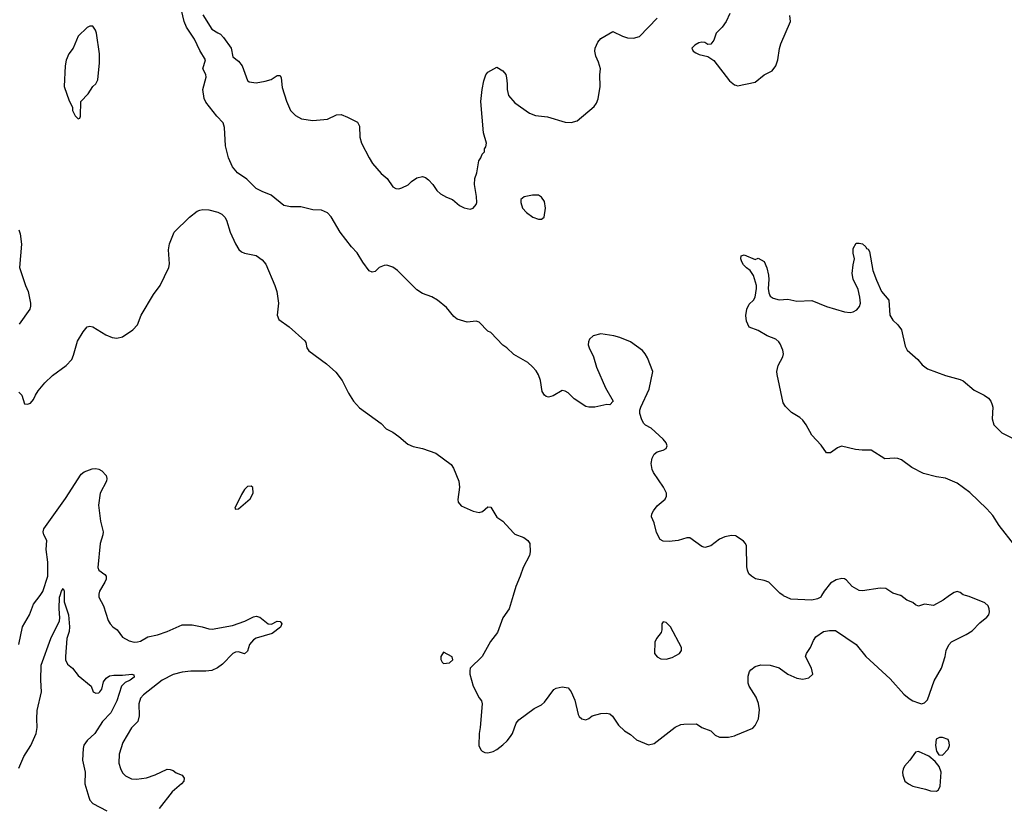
# Model space of a CAD drawing. Header units: inches. Extents: x 2134017 to 2292458, y 756222 to 916513.
# Tile 271 of 387: x 2195177 to 2201807, y 898573 to 903881. Entities that reach past the tile are written whole.
import ezdxf

# ---------------------------------------------------------------- set-up
doc = ezdxf.new("R2010")
doc.units = ezdxf.units.IN
doc.header["$MEASUREMENT"] = 0
for name, color, linetype in [('C1899', 7, 'Continuous'), ('C1990', 7, 'Continuous'), ('C2809', 7, 'Continuous'), ('C2900', 7, 'Continuous')]:
    doc.layers.add(name, color=color, linetype=linetype)

msp = doc.modelspace()

# ---------------------------------------------------------------- linework, layer by layer
at = {"layer": 'C1899', "color": 5}
for points, elevation in [([(2195170, 898837.3), (2195203.8, 898916.2), (2195250.6, 898990), (2195288.5, 899070), (2195294.6, 899110), (2195291, 899170), (2195294.5, 899225.5), (2195323.9, 899350), (2195318.6, 899430), (2195320.3, 899530), (2195386.3, 899710), (2195444.2, 899830), (2195447.7, 899850), (2195441.4, 899910), (2195445.4, 899990), (2195448.6, 900000)], 360), ([(2195170.9, 899670), (2195194.5, 899790), (2195242.6, 899870), (2195270, 899941.6), (2195313.8, 900000)], 380), ([(2195476.9, 900000), (2195476.7, 899956.7), (2195505.7, 899870), (2195512.3, 899790), (2195510, 899757.2), (2195493.8, 899710), (2195484.9, 899590), (2195486.1, 899566.1), (2195498.2, 899538.2), (2195532.4, 899510), (2195570, 899462), (2195658, 899390), (2195671.1, 899351.1), (2195690, 899341), (2195710, 899343.8), (2195716.2, 899350), (2195730.8, 899370), (2195741, 899419), (2195757.9, 899442.1), (2195782.2, 899457.8), (2195810, 899463.6), (2195870, 899462.6), (2195931.1, 899471.1), (2195945.8, 899465.8), (2195946.5, 899450), (2195920.2, 899430), (2195886.4, 899413.6), (2195861.3, 899390), (2195831.3, 899290), (2195790.7, 899210), (2195734, 899150), (2195681.8, 899070), (2195630, 899022.8), (2195609.2, 898990.8), (2195603.2, 898970), (2195599.8, 898890), (2195616.5, 898810), (2195615.2, 898730), (2195641.2, 898641.2), (2195650, 898622), (2195670, 898599.3), (2195763, 898550)], 360), ([(2195709.5, 900000), (2195710.4, 899990), (2195741.3, 899930), (2195772.7, 899832.7), (2195785.3, 899810), (2195803, 899790), (2195832.4, 899770), (2195870, 899718.4), (2195914.4, 899694.4), (2195946.7, 899686.7), (2195970, 899687), (2195990, 899691.5), (2196038.9, 899721.1), (2196105.1, 899734.9), (2196170, 899757.4), (2196270, 899803), (2196337.3, 899802.7), (2196404.9, 899790), (2196450, 899774.6), (2196473.2, 899773.2), (2196610, 899797.8), (2196692.4, 899827.6), (2196750, 899857.5), (2196770, 899862.1), (2196794.7, 899854.7), (2196850, 899809.3), (2196872.2, 899807.8), (2196910, 899827.8), (2196930, 899824.9), (2196937, 899817), (2196941.7, 899810), (2196933.6, 899786.4), (2196875.7, 899744.3), (2196770, 899713), (2196750, 899701.8), (2196725.2, 899670), (2196710, 899625.1), (2196690, 899606.6), (2196650, 899619.8), (2196630, 899618.5), (2196613, 899610), (2196543.4, 899536.6), (2196507.6, 899512.4), (2196470, 899495.1), (2196430.2, 899489.8), (2196330, 899491.3), (2196270, 899484.1), (2196210, 899468.5), (2196136.5, 899430), (2196010.4, 899330), (2195991.2, 899308.8), (2195979.2, 899270), (2195981.8, 899190), (2195971.6, 899150), (2195930, 899109.5), (2195871.1, 899008.9), (2195846.3, 898930), (2195844.9, 898870), (2195854.4, 898834.4), (2195870, 898804.9), (2195890, 898783.8), (2195930, 898765.7), (2195962.3, 898762.3), (2196030, 898771.3), (2196090, 898792.2), (2196170, 898828.9), (2196190, 898828.5), (2196210, 898821.6), (2196230, 898806), (2196270.8, 898790), (2196284.9, 898770), (2196282, 898750), (2196266, 898730), (2196202.5, 898677.5), (2196115.5, 898564.5)], 380), ([(2198499.8, 900000), (2198473.4, 899910), (2198430.4, 899849.6), (2198393.4, 899750), (2198348, 899690), (2198290, 899589.2), (2198210.8, 899510), (2198206.8, 899493.2), (2198207.7, 899470), (2198230.7, 899390), (2198270.6, 899310.6), (2198286, 899290), (2198290.8, 899270), (2198278.4, 899110), (2198270.4, 899070), (2198268.5, 898990), (2198280.9, 898960.9), (2198290.5, 898950.5), (2198310, 898942), (2198330, 898940.5), (2198364, 898950), (2198390, 898961.6), (2198430, 898993), (2198459.8, 899020.3), (2198482, 899050), (2198494.5, 899070), (2198520.7, 899139.3), (2198538.6, 899161.4), (2198642, 899238), (2198690, 899263), (2198710, 899280.5), (2198773.6, 899366.4), (2198790, 899376.4), (2198830, 899384.4), (2198870, 899377), (2198891, 899351), (2198915.3, 899295.3), (2198937.5, 899197.5), (2198944.4, 899184.4), (2198961, 899170), (2198990, 899162), (2199010, 899170.7), (2199031.6, 899188.4), (2199090, 899206), (2199127.7, 899207.7), (2199150, 899202.8), (2199167.9, 899187.9), (2199210, 899126.8), (2199250, 899087.3), (2199290, 899063), (2199330, 899028.2), (2199410, 898994.8), (2199450, 899002.8), (2199590, 899113.4), (2199629.6, 899130.4), (2199650, 899133), (2199734.6, 899134.6), (2199770.4, 899110.4), (2199830, 899087.7), (2199859.6, 899059.6), (2199890, 899044.9), (2199950, 899046), (2199990, 899054.3), (2200000, 899058.6)], 420)]:
    msp.add_lwpolyline(points, dxfattribs=dict(at, elevation=elevation))
for points, elevation in [([(2199510, 899822), (2199501, 899810), (2199501, 899770), (2199496, 899750), (2199466, 899710), (2199454.4, 899685.6), (2199451, 899610), (2199470, 899586), (2199493.7, 899573.7), (2199530, 899570.6), (2199570, 899582), (2199619, 899610), (2199633.2, 899630), (2199632.7, 899650), (2199559, 899790), (2199530, 899819)], 440), ([(2198030, 899618), (2198012, 899590), (2198012, 899570), (2198022, 899550), (2198030, 899542), (2198070, 899546), (2198093.6, 899566.4), (2198090, 899586)], 420)]:
    msp.add_lwpolyline(points, close=True, dxfattribs=dict(at, elevation=elevation))
at = {"layer": 'C1990', "color": 5}
for points, elevation in [([(2200000, 900401.5), (2199970, 900405.6), (2199924.9, 900395.1), (2199890, 900380.9), (2199830, 900335.6), (2199790, 900324.5), (2199770, 900329.5), (2199690, 900389.3), (2199670, 900389.4), (2199610, 900371.8), (2199550, 900363.6), (2199510, 900367), (2199490, 900378), (2199464.2, 900424.2), (2199449.7, 900489.7), (2199432, 900530), (2199434, 900550), (2199443.6, 900570), (2199470, 900603.8), (2199523.7, 900650), (2199531.6, 900670), (2199531.5, 900690), (2199511.1, 900730), (2199444.4, 900830), (2199434.8, 900850), (2199428.4, 900890), (2199434.8, 900925.3), (2199448.1, 900951.9), (2199470, 900968.2), (2199510, 900979.1), (2199529, 900990), (2199537, 901010), (2199529.4, 901030), (2199510, 901054.5), (2199430, 901129.2), (2199390, 901149.3), (2199380.1, 901160.1), (2199365.4, 901185.4), (2199353.6, 901226.4), (2199352.7, 901250), (2199359.3, 901270), (2199416.2, 901390), (2199440.9, 901510), (2199403.3, 901603.3), (2199389.4, 901630), (2199371.2, 901651.2), (2199290, 901709.4), (2199218.6, 901738.6), (2199178, 901750), (2199090, 901764.5), (2199038, 901750), (2199012.8, 901727.2), (2199006, 901710), (2199004.9, 901690), (2199010.4, 901670), (2199041.3, 901610), (2199059.9, 901539.9), (2199121.1, 901401.1), (2199174, 901310), (2199150, 901286), (2199130, 901288), (2199050, 901269), (2199010, 901269), (2198990, 901274), (2198910, 901325.2), (2198870, 901366), (2198850, 901378), (2198830, 901380.9), (2198770, 901345.1), (2198737.5, 901337.5), (2198721.3, 901341.3), (2198709.7, 901349.7), (2198695.4, 901375.4), (2198683.9, 901450), (2198670, 901487), (2198654, 901514), (2198630, 901541.3), (2198599.5, 901570), (2198505.1, 901625.1), (2198456.9, 901670), (2198430, 901688.2), (2198350, 901773.6), (2198330, 901781.6), (2198270, 901842.6), (2198250, 901848.2), (2198190, 901842), (2198122.7, 901862.7), (2198101, 901881), (2198050, 901942.4), (2197989.6, 901990), (2197952.8, 902012.8), (2197890, 902035.9), (2197850, 902060.7), (2197719.8, 902190), (2197690, 902212.8), (2197650, 902225.7), (2197630, 902224.7), (2197597.3, 902210), (2197570, 902184), (2197550, 902179), (2197530, 902188.7), (2197487.4, 902247.4), (2197449.7, 902310), (2197411.2, 902350), (2197334.3, 902450), (2197273.2, 902553.2), (2197250, 902580.4), (2197210, 902598), (2197150, 902599.2), (2197070, 902620.8), (2197000, 902620), (2196955.1, 902630), (2196870, 902698), (2196810, 902722.3), (2196770, 902744.5), (2196706, 902806), (2196643.8, 902850), (2196609.3, 902889.3), (2196582.2, 902950), (2196562.3, 903030), (2196555.4, 903155.4), (2196546.3, 903186.3), (2196503.9, 903230), (2196430, 903326.3), (2196419.3, 903350), (2196409.8, 903410), (2196433, 903493), (2196431.1, 903511.1), (2196409.7, 903550), (2196427, 903610), (2196390, 903672.7), (2196354.5, 903750), (2196299.6, 903830), (2196283.6, 903870), (2196265.2, 903945.2)], 420), ([(2199958, 903922), (2199934.9, 903870), (2199907, 903830), (2199867.6, 903790), (2199850, 903744), (2199830, 903716), (2199810, 903715.1), (2199790, 903726.6), (2199769.5, 903729.5), (2199750, 903724.7), (2199723, 903710), (2199703, 903690), (2199710.8, 903670), (2199730, 903658), (2199752.3, 903647.7), (2199810, 903634), (2199850, 903607.3), (2199957.3, 903470), (2199990, 903442), (2200000, 903439.1)], 420), ([(2196410, 903914.8), (2196470, 903818), (2196510, 903792), (2196530, 903784.7), (2196550, 903761), (2196601, 903690), (2196611, 903631), (2196650, 903601), (2196674.8, 903570), (2196711.1, 903471.1), (2196722, 903462), (2196770, 903456), (2196830, 903466.8), (2196870, 903478.8), (2196910, 903506), (2196930, 903504.7), (2196937.3, 903490), (2196943.4, 903423.4), (2196973.2, 903333.2), (2197001, 903270), (2197034.4, 903234.4), (2197073.7, 903213.7), (2197150, 903200.7), (2197250, 903210.6), (2197310, 903240.5), (2197342, 903242), (2197385.2, 903225.2), (2197450.4, 903190.4), (2197464.4, 903164.4), (2197466.4, 903090), (2197478.7, 903050), (2197530, 902950.4), (2197553, 902913), (2197610, 902844.9), (2197650.8, 902810), (2197690, 902754.8), (2197710, 902744), (2197730, 902740.7), (2197750, 902747.3), (2197791.8, 902768.2), (2197814, 902790), (2197850, 902814.8), (2197890, 902824.7), (2197910, 902818), (2197930, 902801), (2197958.8, 902770), (2197986, 902730), (2198010, 902707.3), (2198050, 902684.9), (2198090.3, 902670.3), (2198138.8, 902630), (2198170, 902613.4), (2198210, 902604.9), (2198230, 902611), (2198250, 902636), (2198254.3, 902650), (2198253.6, 902690), (2198239.3, 902770), (2198241.2, 902810), (2198254, 902850), (2198269, 902930), (2198282, 902950), (2198290, 902974), (2198306, 902990), (2198306, 903010), (2198314.6, 903025.4), (2198319, 903050), (2198298.9, 903118.9), (2198282.7, 903330), (2198291.1, 903410), (2198303.1, 903470), (2198316.3, 903510), (2198330, 903528.2), (2198390, 903561), (2198430, 903536.3), (2198450, 903510.7), (2198455.8, 903490), (2198460.3, 903450), (2198458.7, 903410), (2198468.7, 903370), (2198510, 903320.4), (2198610, 903250.4), (2198650, 903234.4), (2198730, 903225.5), (2198850, 903190.5), (2198890, 903188.4), (2198930, 903199.1), (2199044.9, 903295.1), (2199061.7, 903318.3), (2199072.9, 903347.1), (2199086, 903430), (2199083.6, 903510), (2199087, 903550), (2199075.3, 903595.3), (2199056.2, 903636.2), (2199049.6, 903669.6), (2199051.2, 903690), (2199070, 903730.4), (2199090, 903754.4), (2199170, 903801), (2199236, 903770), (2199270, 903759.3), (2199310, 903756.4), (2199350, 903768.7), (2199468.3, 903891.7)], 420), ([(2195171.9, 901371.9), (2195190.4, 901350.4), (2195210, 901292), (2195230, 901290.8), (2195250, 901297.3), (2195270, 901321), (2195282, 901350), (2195301.3, 901378.7), (2195345.9, 901434.1), (2195397, 901483), (2195489.7, 901550.3), (2195527, 901590), (2195539.7, 901620.3), (2195565.6, 901714.4), (2195603.3, 901776.7), (2195630, 901811.3), (2195650, 901816), (2195670, 901810.7), (2195756.5, 901756.5), (2195798.5, 901738.6), (2195830, 901733.7), (2195870, 901744.2), (2195937.6, 901790), (2195970, 901825.5), (2195995.1, 901890), (2196078.5, 902030), (2196121.7, 902090), (2196180.5, 902210), (2196185.3, 902234.7), (2196179.7, 902330), (2196184.7, 902370), (2196216.9, 902450), (2196319.5, 902550), (2196372, 902590), (2196390, 902598), (2196410, 902602.2), (2196450, 902599.7), (2196510, 902584.7), (2196538, 902570), (2196558.3, 902550), (2196569, 902530), (2196594.3, 902450), (2196630.3, 902370), (2196652.5, 902332.5), (2196670, 902316.4), (2196690, 902306.7), (2196770, 902292.4), (2196810, 902263.7), (2196833.7, 902233.7), (2196895.3, 902090), (2196907.2, 902050), (2196919.3, 901970), (2196910.6, 901890.6), (2196921.1, 901861.1), (2196990.4, 901810.4), (2197097.1, 901717.1), (2197104.5, 901704.5), (2197110.6, 901670), (2197124, 901650), (2197242, 901562), (2197305.1, 901505.1), (2197347.7, 901450), (2197390, 901364.7), (2197424, 901310), (2197464.4, 901264.4), (2197610, 901159.3), (2197644.7, 901124.7), (2197690, 901100.9), (2197730, 901073.1), (2197790, 901019.5), (2197825.2, 901005.3), (2197890, 900991.3), (2197979.3, 900959.3), (2198082.2, 900882.2), (2198098.7, 900858.7), (2198134.9, 900770), (2198137.7, 900730), (2198128.1, 900648.1), (2198130.4, 900630), (2198150, 900603.8), (2198230, 900568.4), (2198270, 900559.3), (2198292.8, 900567.2), (2198330, 900598.8), (2198350, 900596), (2198390, 900527.3), (2198430, 900501), (2198502, 900422), (2198510, 900414.8), (2198572.2, 900392.2), (2198598.8, 900370), (2198613, 900350), (2198615.2, 900295.2), (2198610.4, 900270), (2198567.3, 900190), (2198547.7, 900130), (2198518, 900062), (2198499.8, 900000)], 420), ([(2195170, 902466), (2195178.9, 902438.9), (2195189.1, 902369.1), (2195174.4, 902210), (2195214.9, 902090), (2195232.7, 902050), (2195250.5, 901970), (2195250.5, 901950), (2195244.9, 901930), (2195174, 901830)], 420), ([(2195313.8, 900000), (2195333.6, 900026.4), (2195366.5, 900130), (2195366.1, 900226.1), (2195355.6, 900310), (2195358.3, 900370), (2195339.6, 900410), (2195335.6, 900430), (2195338.7, 900450), (2195485.9, 900654.1), (2195590, 900817), (2195610, 900834.6), (2195665.1, 900854.9), (2195690, 900856.4), (2195710, 900851.6), (2195730, 900840.4), (2195757.9, 900810), (2195763.8, 900790), (2195760.7, 900770), (2195719, 900690), (2195707.3, 900610), (2195721.5, 900501.5), (2195738.9, 900430), (2195737.4, 900410), (2195719.5, 900350), (2195703.1, 900190), (2195710.7, 900170), (2195750, 900142), (2195759.3, 900130), (2195758.7, 900110), (2195750.3, 900090), (2195713.7, 900030), (2195708.7, 900010), (2195709.5, 900000)], 380), ([(2195448.6, 900000), (2195458, 900030), (2195470, 900046.8), (2195477, 900030), (2195476.9, 900000)], 360)]:
    msp.add_lwpolyline(points, dxfattribs=dict(at, elevation=elevation))
for points, elevation in [([(2195670, 903838), (2195650, 903838), (2195630, 903828), (2195571.3, 903770), (2195536, 903690), (2195506.8, 903650), (2195490.7, 903609.3), (2195482.8, 903570), (2195476, 903430), (2195510, 903334), (2195531.6, 903291.6), (2195532, 903270), (2195550, 903234), (2195570, 903214), (2195582, 903218), (2195586, 903230), (2195589.1, 903330.9), (2195638.6, 903381.4), (2195669, 903430), (2195689, 903450), (2195703.1, 903476.9), (2195713.2, 903590), (2195713.2, 903650), (2195694, 903790), (2195688, 903810)], 440), ([(2198630, 902699.5), (2198573.2, 902686.8), (2198551, 902670), (2198550.8, 902650), (2198562.8, 902610), (2198590, 902581), (2198632, 902550), (2198670, 902536), (2198690, 902536), (2198708.7, 902550), (2198718, 902610), (2198710, 902655.3), (2198690, 902685.2), (2198670, 902698)], 420), ([(2196736.4, 900736.4), (2196710, 900735.3), (2196690, 900715.3), (2196670, 900682), (2196624.7, 900590), (2196630, 900582), (2196650, 900584.7), (2196728.9, 900651.1), (2196748, 900690), (2196747.3, 900727.3)], 420)]:
    msp.add_lwpolyline(points, close=True, dxfattribs=dict(at, elevation=elevation))
at = {"layer": 'C2809', "color": 5, "elevation": 420}
for points in [[(2200000, 899058.6), (2200112.7, 899107.3), (2200130, 899123.8), (2200152.3, 899170), (2200159.4, 899230), (2200151.8, 899271.8), (2200136, 899316), (2200089.9, 899389.9), (2200082, 899410), (2200082.3, 899457.7), (2200091.4, 899488.6), (2200100.1, 899499.9), (2200130, 899521.3), (2200167, 899533), (2200230.3, 899530.3), (2200290, 899513), (2200350, 899470.7), (2200410, 899444), (2200450, 899436), (2200490, 899446), (2200518, 899470), (2200508.7, 899510), (2200468.7, 899590), (2200475.3, 899610), (2200502, 899650), (2200522, 899698), (2200538, 899722), (2200590, 899758), (2200630, 899764.7), (2200670, 899764.7), (2200810, 899671), (2200874.8, 899590), (2201038, 899438), (2201130, 899336.3), (2201165.8, 899305.9), (2201190, 899290.8), (2201230, 899276), (2201250, 899271), (2201270, 899276), (2201290, 899298), (2201334.3, 899425.7), (2201384.2, 899510), (2201409.7, 899590), (2201415.1, 899630), (2201432.5, 899667.5), (2201451.2, 899688.8), (2201550, 899737.6), (2201590, 899763.1), (2201643.1, 899816.9), (2201690, 899854), (2201701.7, 899870), (2201707.3, 899890), (2201705.7, 899910), (2201697.4, 899930), (2201675.1, 899950), (2201570, 899993), (2201545.7, 900000)], [(2200576.5, 900000), (2200570.4, 899989.6), (2200550, 899977.2), (2200510, 899969.2), (2200370, 899976.2), (2200319.1, 899999.1), (2200317.7, 900000)], [(2201439, 900000), (2201396, 899970), (2201330, 899932.7), (2201270, 899941.2), (2201230, 899929.2), (2201210, 899937.2), (2201190, 899952.7), (2201149.6, 899969.6), (2201110, 899999.3), (2201107.8, 900000)]]:
    msp.add_lwpolyline(points, dxfattribs=at)
for points in [[(2201390, 899044), (2201370, 899044), (2201347.3, 899032.7), (2201342.8, 898990), (2201350.9, 898950.9), (2201366.8, 898926.8), (2201390, 898924.7), (2201430, 898964.7), (2201438, 898990), (2201436, 899010), (2201428, 899030)], [(2201230, 898949.3), (2201210, 898945.2), (2201170.4, 898889.6), (2201134, 898850), (2201124.9, 898830), (2201120.5, 898810), (2201123, 898790), (2201137.3, 898750), (2201161, 898730), (2201190, 898716.3), (2201275.9, 898695.9), (2201310, 898683), (2201350, 898680.7), (2201364, 898690), (2201374.6, 898714.6), (2201382, 898810), (2201368.1, 898848.1), (2201341.2, 898881.2), (2201298.3, 898918.3)]]:
    msp.add_lwpolyline(points, close=True, dxfattribs=at)
at = {"layer": 'C2900', "color": 5}
for points, elevation in [([(2200000, 903439.1), (2200010, 903436.3), (2200130, 903461.1), (2200190.7, 903509.3), (2200243.5, 903536.5), (2200267.4, 903570), (2200280.9, 903610), (2200292.5, 903687.5), (2200301.5, 903718.6), (2200366.6, 903870), (2200362, 903910)], 420), ([(2201877.9, 900337.9), (2201773.1, 900473.1), (2201730, 900538.6), (2201690, 900585), (2201573.9, 900693.9), (2201490, 900757.4), (2201410, 900791.5), (2201350, 900800.3), (2201262.8, 900822.8), (2201184.1, 900864.1), (2201113.8, 900913.8), (2201090, 900923), (2201070, 900926), (2201001.8, 900921.8), (2200910, 900979.8), (2200850, 900979.1), (2200804.6, 900984.6), (2200710, 901006), (2200684.4, 900995.6), (2200637.4, 900962.6), (2200610, 900962), (2200574.6, 901014.5), (2200510, 901080.5), (2200473.3, 901150), (2200450, 901182), (2200430, 901200.5), (2200374.6, 901234.6), (2200333.2, 901273.2), (2200318.5, 901298.5), (2200276.4, 901490), (2200275.8, 901510), (2200284.7, 901550), (2200315.6, 901610), (2200319.6, 901630), (2200314.9, 901654.9), (2200297.2, 901697.2), (2200289.3, 901710), (2200268.1, 901728.1), (2200210, 901749.7), (2200150, 901786), (2200090, 901809.2), (2200070, 901848.7), (2200067.4, 901887.4), (2200072.1, 901930), (2200090, 901963.1), (2200118.7, 901990), (2200129.7, 902010), (2200139.1, 902070), (2200138, 902090), (2200117.6, 902157.6), (2200096, 902190), (2200070, 902207.8), (2200050, 902229.7), (2200038.9, 902250), (2200032, 902270), (2200035.3, 902290), (2200056.3, 902296.3), (2200130, 902266), (2200150, 902274), (2200190.5, 902250.5), (2200207.9, 902207.9), (2200218.3, 902158.3), (2200221.1, 902130), (2200216.6, 902070), (2200220.9, 902040.9), (2200230, 902017.1), (2200250, 902003.7), (2200290, 901993.8), (2200350, 901996.9), (2200410, 901983.2), (2200510, 901989.4), (2200610, 901947.2), (2200730, 901911.8), (2200770, 901908.7), (2200790, 901912.9), (2200813.7, 901926.3), (2200832.1, 901947.9), (2200838, 901970), (2200834.8, 902010), (2200822.1, 902062.1), (2200790, 902133.2), (2200783.1, 902170), (2200788.3, 902230), (2200799.3, 902270), (2200790, 902308), (2200790, 902338), (2200810, 902374.8), (2200830, 902374.8), (2200852, 902370), (2200874, 902350), (2200878, 902338), (2200890, 902334), (2200899.6, 902319.6), (2200922.6, 902190), (2200945.4, 902125.4), (2200981, 902050), (2201030.3, 901990.3), (2201036, 901890), (2201056.9, 901856.9), (2201090, 901824), (2201113.9, 901790), (2201140.2, 901680.2), (2201153.3, 901653.3), (2201223.7, 901590), (2201253.9, 901553.9), (2201290, 901527.4), (2201410, 901483.2), (2201510, 901456.8), (2201530, 901446.2), (2201604.2, 901384.2), (2201672.4, 901350), (2201700.7, 901330), (2201716.3, 901310), (2201725.7, 901285.7), (2201728.7, 901268.7), (2201725.5, 901190), (2201735.5, 901150), (2201790, 901096.5), (2201875, 901055)], 380), ([(2200317.7, 900000), (2200295.6, 900015.6), (2200222, 900090), (2200190, 900102), (2200132.4, 900112.4), (2200103.7, 900130), (2200087, 900147), (2200077.6, 900170), (2200074.2, 900194.1), (2200070, 900334), (2200064.2, 900350), (2200050, 900367.3), (2200001.3, 900401.3), (2200000, 900401.5)], 420), ([(2201107.8, 900000), (2201055.9, 900015.9), (2201010, 900046.6), (2200970, 900049.4), (2200852.9, 900032.9), (2200830, 900035.1), (2200781.7, 900061.7), (2200744.2, 900104.2), (2200730, 900112), (2200713.8, 900113.8), (2200673.8, 900106.2), (2200637.3, 900082.7), (2200594, 900030), (2200576.5, 900000)], 420), ([(2201545.7, 900000), (2201530, 900004.5), (2201510, 900019.6), (2201490, 900027.6), (2201470, 900021.6), (2201439, 900000)], 420)]:
    msp.add_lwpolyline(points, dxfattribs=dict(at, elevation=elevation))

doc.saveas('drawing.dxf')
